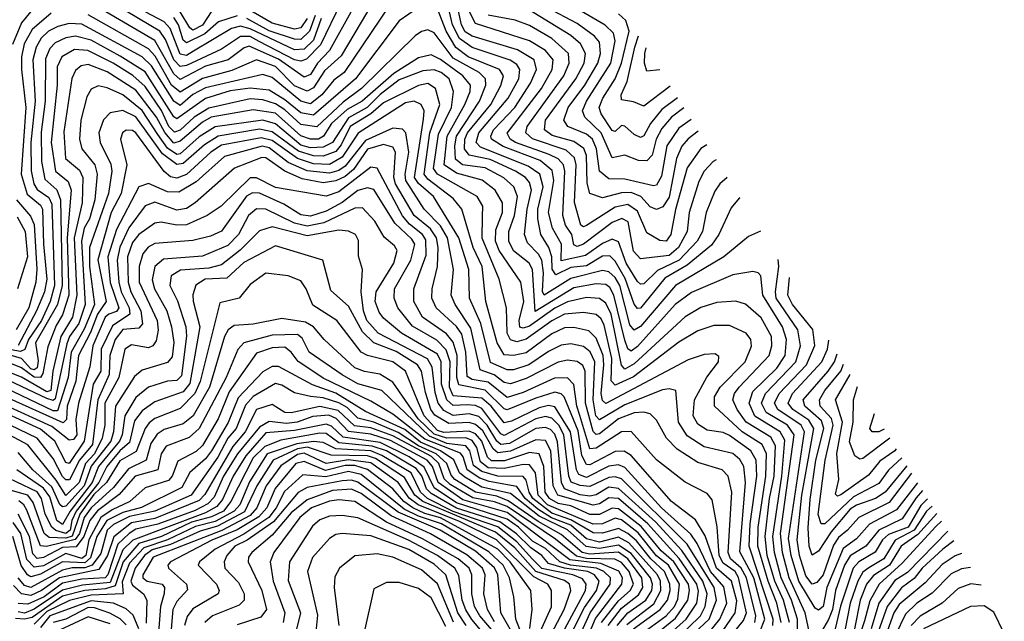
# Model space of a CAD drawing. Extents: x 1308313 to 1441400, y 959662 to 1036319.
# Tile 593 of 656: x 1421880 to 1424980, y 980408 to 982301. Entities that reach past the tile are written whole.
import ezdxf

# ---------------------------------------------------------------- set-up
doc = ezdxf.new("R2010")
doc.units = 0

msp = doc.modelspace()

# ---------------------------------------------------------------- linework, layer by layer
at = {"layer": '0CON10XD'}
for points in [[(1422891.3, 982355), (1422827.2, 982222.8), (1422782.7, 982177.3), (1422765, 982171.3), (1422745, 982175.5), (1422633.3, 982233.3), (1422605, 982248.8), (1422575, 982248.8), (1422515, 982208.4), (1422405, 982157.8), (1422385, 982154.4), (1422365.2, 982175), (1422339.2, 982239.2), (1422320.6, 982265), (1422075, 982412.2)], [(1424107.1, 981805.3), (1424084.6, 981785.4), (1424068.5, 981761.5), (1424041.3, 981695), (1424029.6, 981635), (1424013, 981605), (1423956.7, 981545), (1423887.8, 981512.2), (1423845, 981470.2), (1423835, 981469.4), (1423825, 981477.9), (1423789.8, 981535), (1423765, 981602), (1423745, 981611.1), (1423715, 981597.2), (1423661, 981559), (1423585, 981542.4), (1423585.9, 981595), (1423557.1, 981645), (1423545.1, 981695), (1423561.7, 981795), (1423556.8, 981826.8), (1423518.3, 981858.3), (1423401.9, 981901.9), (1423365.4, 981925), (1423363.1, 981935), (1423372.1, 981955), (1423439.1, 982025), (1423488.5, 982101.5), (1423507.6, 982145), (1423500.2, 982175), (1423447.1, 982207.1), (1423305, 982249.7), (1423282.9, 982262.9), (1423270.6, 982285), (1423242.5, 982415)], [(1424147.2, 981741), (1424145, 981739.7), (1424120.4, 981709.6), (1424081.5, 981625), (1424058.6, 981591.4), (1423981.3, 981528.7), (1423911.7, 981488.3), (1423835, 981393.5), (1423825, 981392.5), (1423815, 981406.1), (1423786.7, 981486.7), (1423755, 981541.1), (1423737.9, 981557.9), (1423715, 981556.9), (1423665, 981527.4), (1423615, 981521.3), (1423568.1, 981498.1), (1423556.1, 981516.1), (1423555.2, 981555), (1423546, 981585), (1423520.6, 981625), (1423511.4, 981675), (1423511, 981705), (1423527.7, 981775), (1423517.6, 981815), (1423481, 981841), (1423330.6, 981900.6), (1423316.8, 981915), (1423325.9, 981945), (1423418.1, 982055), (1423451.4, 982115), (1423455.1, 982145.1), (1423445, 982160.6), (1423424.6, 982174.6), (1423305, 982213.9), (1423265, 982242), (1423242.6, 982285), (1423217, 982395)], [(1423045, 982348.5), (1422901.8, 982135), (1422869.1, 982110.9), (1422831.6, 982065), (1422795, 982036.5), (1422765, 982045.3), (1422675, 982119.6), (1422645, 982129.5), (1422465, 982086.9), (1422425, 982065.8), (1422385, 982031.9), (1422365, 982045.3), (1422295, 982156.4), (1422265, 982184.2), (1422075, 982286.9), (1422035, 982289.1), (1421999.8, 982279.8), (1421970.5, 982265), (1421947.1, 982242.9), (1421931.3, 982215), (1421921.5, 982175), (1421928.3, 982045), (1421915.2, 981915.2), (1421915.8, 981825.8), (1421924.2, 981785), (1421935, 981766.6), (1421971.4, 981741.4), (1421981.2, 981721.2), (1421989.6, 981465), (1421975.9, 981415), (1421947.9, 981355), (1421907, 981295), (1421896.4, 981263.6), (1421882.2, 981257.8), (1421852.4, 981262.4)], [(1421930, 982345), (1421885, 982291.7), (1421856.8, 982223.2)], [(1422995, 982360.9), (1422891.9, 982188.1), (1422839.3, 982140.7), (1422805, 982086.8), (1422785, 982077), (1422745, 982093.1), (1422685, 982154.2), (1422625, 982174.7), (1422548.1, 982141.9), (1422455, 982116.4), (1422385, 982072.9), (1422358.2, 982095), (1422306.5, 982186.5), (1422285, 982209.9), (1422095, 982317.1)], [(1422927.2, 982335), (1422855.6, 982205), (1422817.3, 982165), (1422795, 982129), (1422775, 982120.1), (1422695, 982177.3), (1422602.3, 982217.7), (1422586.8, 982213.2), (1422536.1, 982175), (1422464.8, 982155.2), (1422385, 982113.6), (1422365, 982130.6), (1422305, 982236), (1422095, 982358.4)], [(1423135, 982340), (1423075, 982297.8), (1422937.3, 982115), (1422805, 982001.1), (1422765, 982007.9), (1422715, 982049.5), (1422665, 982079.6), (1422605, 982086.3), (1422542.8, 982077.2), (1422465, 982053.2), (1422375, 981989.1), (1422365, 981995.4), (1422275, 982137.3), (1422196.5, 982186.5), (1422105, 982237.2), (1422055, 982249.7), (1422025, 982244.7), (1421991.3, 982228.7), (1421975, 982211.2), (1421961.3, 982178.7), (1421959.5, 982045), (1421947.3, 981947.3), (1421948.4, 981855), (1421959.4, 981799.4), (1421996.3, 981766.3), (1422007.8, 981735), (1422013.6, 981465), (1421999.1, 981405), (1421929.6, 981285), (1421937.7, 981227.7), (1421934.5, 981205.5), (1421925, 981199.2), (1421915, 981202.7), (1421885, 981235.3), (1421839.4, 981249.4)], [(1421978.5, 982321.5), (1421919, 982271), (1421894.3, 982225), (1421885.8, 982185), (1421885.6, 982145), (1421899, 982025), (1421884.2, 981815), (1421902.9, 981752.9), (1421945, 981718.1), (1421951.8, 981705), (1421954.6, 981594.6), (1421965.5, 981485), (1421958.3, 981445), (1421933.1, 981385), (1421875, 981276)], [(1422828.6, 982305), (1422805, 982237.3), (1422775, 982208.8), (1422745, 982206.1), (1422605, 982272.9), (1422575, 982281.3), (1422546.7, 982273.3), (1422427.2, 982202.8), (1422405, 982189.2), (1422385, 982192.5), (1422353.9, 982273.9), (1422335.1, 982295), (1422276.4, 982325)], [(1422565, 982313.5), (1422505.8, 982294.2), (1422463.1, 982256.9), (1422405, 982228.6), (1422395, 982236.6), (1422380, 982285), (1422365, 982308.2)], [(1422485, 982329.3), (1422455, 982284.1), (1422425, 982268.7), (1422415, 982275.9), (1422385, 982326.5)], [(1422784.7, 982305.3), (1422764.5, 982275.5), (1422745, 982271.2), (1422675, 982290.2), (1422595, 982336.5)], [(1422810.4, 982315), (1422792, 982265), (1422765, 982239.2), (1422745, 982240.1), (1422665, 982266.3), (1422595, 982305.5)], [(1424212.8, 981635.9), (1424175, 981618.7), (1424097.2, 981555), (1423944.5, 981465), (1423835, 981336.2), (1423815, 981324), (1423801.1, 981341.1), (1423769.3, 981465), (1423755, 981489.7), (1423735, 981508.5), (1423715, 981512.5), (1423615, 981486.9), (1423531.5, 981435), (1423525.7, 981445.7), (1423529, 981505), (1423524.3, 981545), (1423513.8, 981563.8), (1423478.9, 981598.9), (1423469, 981625), (1423477.3, 981705), (1423491.2, 981765), (1423485, 981789.3), (1423472.3, 981805), (1423441.3, 981825), (1423361.3, 981861.3), (1423294.8, 981874.8), (1423280.3, 981895), (1423281.1, 981925), (1423289.9, 981945), (1423363, 982035), (1423395, 982093.9), (1423403.1, 982125), (1423390.2, 982145), (1423292.4, 982185), (1423253.6, 982213.6), (1423222.5, 982265), (1423195, 982335.3)], [(1424072.5, 981860.7), (1424063.4, 981855), (1424035.5, 981824.5), (1424018.1, 981791.9), (1423988.2, 981695), (1423981.3, 981635), (1423954.6, 981584.6), (1423925, 981559.2), (1423835, 981549), (1423813, 981573), (1423795.4, 981665), (1423775.6, 981675.6), (1423745, 981663.1), (1423655, 981595.1), (1423635, 981588), (1423625, 981593.3), (1423618.4, 981625), (1423598.2, 981655), (1423590.2, 981685), (1423595.8, 981825), (1423591.9, 981845), (1423575, 981863.2), (1423547.4, 981877.4), (1423440.9, 981915), (1423424.5, 981925), (1423414.6, 981944.6), (1423522.6, 982085), (1423556.3, 982145), (1423560, 982175), (1423535.9, 982205), (1423485, 982235.3), (1423315, 982289.5), (1423292.8, 982332.8)], [(1424043.4, 981907.3), (1424025, 981895.9), (1423981.9, 981835), (1423944.4, 981704.4), (1423929.7, 981625), (1423915, 981604.8), (1423895, 981607), (1423855, 981630.6), (1423825, 981698.8), (1423795, 981719.5), (1423755, 981711.6), (1423665, 981653.9), (1423655, 981649.4), (1423646.6, 981655), (1423626.7, 981726.7), (1423631.7, 981845), (1423627.1, 981867.1), (1423600.4, 981890.4), (1423495, 981926.8), (1423474, 981945), (1423478.1, 981965), (1423592.8, 982125), (1423610.2, 982165), (1423607.5, 982195), (1423555, 982242), (1423485, 982283.2), (1423439.9, 982299.9), (1423355, 982315.9)], [(1424016.6, 981950.3), (1423985, 981926.5), (1423965, 981903.5), (1423947.5, 981865), (1423925, 981743.3), (1423905, 981712.1), (1423885, 981704.5), (1423865, 981712.6), (1423835.1, 981745.1), (1423805, 981757.7), (1423775, 981757), (1423715, 981740.7), (1423674.8, 981754.8), (1423667.1, 981787), (1423664.6, 981874.6), (1423656.6, 981896.6), (1423625, 981917.9), (1423556.6, 981936.6), (1423532.6, 981955), (1423535.1, 981985), (1423630.8, 982115), (1423657.1, 982165), (1423661.1, 982195), (1423646.1, 982225), (1423615, 982251.5), (1423485, 982331.5)], [(1423993.7, 981986.9), (1423955, 981960.2), (1423917.7, 981905), (1423901.1, 981808.9), (1423885, 981780.8), (1423875, 981778.5), (1423785, 981799.6), (1423735, 981800.9), (1423705.2, 981825.2), (1423696.1, 981895), (1423683.8, 981925), (1423665, 981941.3), (1423605.4, 981965.4), (1423593.4, 981985), (1423606.9, 982025), (1423658.9, 982095), (1423700.4, 982165), (1423708.9, 982195), (1423705, 982230.9), (1423689.6, 982249.6), (1423635, 982289.4), (1423540.1, 982340.1)], [(1423970.8, 982023.7), (1423931.8, 981995), (1423901.3, 981958.7), (1423884.2, 981925.8), (1423871.8, 981875), (1423855, 981857), (1423828.6, 981858.6), (1423785, 981874.8), (1423745, 981866.3), (1423710.4, 981945), (1423659.5, 981995), (1423651.9, 982015), (1423664.1, 982045), (1423741.2, 982165), (1423754.4, 982234.4), (1423749.5, 982259.5), (1423723.8, 982283.8), (1423635, 982336.1)], [(1423950.8, 982055.7), (1423901.3, 982018.7), (1423866, 981975), (1423845, 981935.7), (1423835, 981931.1), (1423815, 981940.4), (1423785, 981966.6), (1423775, 981968), (1423755, 981949.6), (1423745, 981953.1), (1423710.5, 982005), (1423704.3, 982025), (1423715.7, 982055), (1423755.1, 982114.9), (1423774.6, 982165), (1423798.6, 982265), (1423788.9, 982298.9), (1423765, 982320.3)], [(1424330.4, 980310.4), (1424328.7, 980415), (1424309.8, 980475), (1424277.8, 980545), (1424256.2, 980625), (1424250.8, 980675), (1424280, 980865), (1424288.8, 980978.8), (1424274.2, 981005), (1424195, 981053.7), (1424176.7, 981095), (1424188.2, 981131.8), (1424263.4, 981205), (1424289.7, 981245), (1424294.3, 981295), (1424281.6, 981335), (1424219.5, 981435), (1424213.9, 981495), (1424205.2, 981505.2), (1424188.7, 981508.7), (1424125, 981498.5), (1423995, 981443.4), (1423943.3, 981405), (1423825, 981273.4), (1423805, 981258.7), (1423795, 981265.2), (1423785, 981292.5), (1423750.8, 981435), (1423738.2, 981458.2), (1423725, 981468.2), (1423695, 981470.1), (1423625, 981457.2), (1423503.1, 981383.1), (1423495, 981515.3), (1423484.1, 981535), (1423435, 981574.1), (1423419.8, 981605), (1423420.2, 981635), (1423437.7, 981685), (1423447, 981745), (1423435.5, 981775), (1423404, 981804), (1423345, 981834.9), (1423273.9, 981845), (1423252.1, 981862.1), (1423249.5, 981905), (1423255.1, 981935), (1423327.3, 982045), (1423347.5, 982095), (1423346.8, 982115), (1423327, 982135), (1423245, 982180.2), (1423185, 982260.6), (1423165, 982269.6), (1423145, 982264.8), (1423125, 982251), (1422955.8, 982085), (1422898.4, 982041.6), (1422815, 981964.3), (1422765, 981971.3), (1422715, 982018.3), (1422685, 982036.9), (1422645, 982048.8), (1422605, 982051.9), (1422475, 982023.4), (1422428.9, 981995), (1422385, 981953.8), (1422367.5, 981947.5), (1422349.6, 981965), (1422326.1, 982016.1), (1422275, 982091.1), (1422236.1, 982126.1), (1422174.5, 982165), (1422093.8, 982205), (1422052.5, 982207.5), (1422012.3, 982185), (1421997.3, 982152.7), (1421998.2, 982095), (1421978.8, 981915), (1421992, 981825), (1422032.3, 981792.3), (1422041.6, 981765), (1422029.7, 981615), (1422034.7, 981435), (1422015, 981372.4), (1421995, 981339.6), (1421968, 981272), (1421952.1, 981187.9), (1421945, 981175.7), (1421925, 981176.7), (1421885, 981205.8), (1421828.6, 981228.6)], [(1423927.9, 982092.3), (1423845, 982029.5), (1423812.9, 982042.9), (1423775, 982049.2), (1423773.7, 982065), (1423792.8, 982107.2), (1423816.3, 982215), (1423828.7, 982250.6)], [(1424303.4, 980405), (1424284.6, 980474.6), (1424257.4, 980535), (1424233.9, 980615), (1424227.4, 980675), (1424240.9, 980795), (1424255.3, 980865), (1424260, 980960), (1424245, 980987.4), (1424166.8, 981035), (1424138.5, 981075), (1424125.7, 981105), (1424130.9, 981125), (1424145.7, 981145), (1424239.9, 981245), (1424247.8, 981275), (1424246.7, 981305), (1424215, 981363), (1424165, 981406.7), (1424135, 981415.7), (1424075, 981411.7), (1424025, 981395.5), (1423975, 981366.2), (1423815, 981218.9), (1423785, 981202.1), (1423774.5, 981214.5), (1423742.2, 981375), (1423725, 981409.7), (1423705, 981424.6), (1423665, 981427), (1423605, 981414), (1423565, 981394.1), (1423485, 981337.1), (1423465, 981330.6), (1423455, 981333.9), (1423452.4, 981355), (1423466.8, 981415), (1423457.4, 981475), (1423389.6, 981575), (1423378, 981605), (1423379.5, 981640.5), (1423400, 981695), (1423399.7, 981725), (1423376.9, 981765), (1423336.3, 981796.3), (1423255, 981818.9), (1423216, 981845), (1423226, 981935), (1423281.6, 982035), (1423297.9, 982075), (1423299.1, 982095), (1423274.6, 982125), (1423205, 982175.9), (1423175, 982190.7), (1423135, 982181.9), (1423058, 982132), (1422958.1, 982045), (1422911.3, 982018.7), (1422861.7, 981975), (1422836.8, 981935), (1422820.8, 981925), (1422795, 981925.1), (1422765, 981935.8), (1422685, 982006.9), (1422615, 982017.6), (1422482.5, 981995), (1422455, 981978.9), (1422385, 981918.7), (1422365, 981913), (1422336.5, 981946.5), (1422311, 981995), (1422245, 982079.2), (1422155, 982137.8), (1422095, 982160.1), (1422073.5, 982156.5), (1422055, 982141.6), (1422043.8, 982116.2), (1422018.6, 981948.6), (1422024.2, 981865), (1422068.1, 981828.1), (1422078.5, 981805), (1422076.2, 981725), (1422050.8, 981615), (1422059.7, 981435), (1422046, 981365), (1422009.5, 981305), (1421984.2, 981195.8), (1421978.1, 981135), (1421965, 981130.9), (1421885, 981176.7), (1421835, 981196.2)], [(1423895.7, 982143.8), (1423855, 982139.4), (1423846.9, 982165), (1423847.7, 982195), (1423852.6, 982212.6)], [(1424277.9, 980405), (1424264.1, 980465), (1424236.2, 980535), (1424203.8, 980645), (1424205.4, 980704.6), (1424229.2, 980865), (1424231.4, 980935), (1424217.5, 980965), (1424155, 981004.3), (1424067.4, 981085), (1424067.3, 981115), (1424085.2, 981145), (1424164.5, 981225), (1424184.4, 981274.4), (1424181.7, 981295), (1424167.6, 981315), (1424115, 981338.7), (1424065, 981339), (1424015, 981322.4), (1423955, 981287), (1423812.9, 981177.2), (1423755, 981151.4), (1423741.9, 981165), (1423744.1, 981235), (1423720.3, 981340.3), (1423710.6, 981360.6), (1423695, 981373.9), (1423655, 981380.4), (1423595, 981374.3), (1423555, 981354.2), (1423474.1, 981295.9), (1423445, 981287.3), (1423425, 981293.7), (1423414.7, 981315), (1423412.4, 981395), (1423389.7, 981485), (1423335.9, 981614.1), (1423337.4, 981682.6), (1423338.6, 981715), (1423319.8, 981745), (1423195.7, 981815), (1423182.7, 981832.7), (1423198.6, 981941.4), (1423239.6, 982025), (1423245.9, 982075), (1423231.6, 982115), (1423207.2, 982135), (1423185, 982143.6), (1423149.1, 982141), (1423075, 982112.1), (1423015, 982066.4), (1422974.3, 982025), (1422915, 981992.5), (1422865.1, 981915), (1422835, 981900.1), (1422795, 981898), (1422765, 981906.6), (1422685, 981974.2), (1422645, 981985.5), (1422495.3, 981964.7), (1422445, 981932.7), (1422385, 981879.4), (1422375, 981877.7), (1422345, 981897.6), (1422315, 981940.5), (1422265, 982016.1), (1422205, 982064.6), (1422155, 982087.3), (1422127, 982093), (1422105, 982082.7), (1422090.9, 982059.1), (1422072.1, 981985), (1422067.9, 981925), (1422075.9, 981895), (1422115.9, 981845), (1422123.5, 981815), (1422116, 981735), (1422099.2, 981675), (1422082.3, 981645), (1422074.4, 981605), (1422086.3, 981405), (1422065.7, 981345), (1422037, 981305), (1422028.1, 981281.9), (1421991.3, 981108.7), (1421985, 981103.2), (1421965, 981109.9), (1421825.9, 981175.9)], [(1424251.2, 980395), (1424252.5, 980415), (1424177.2, 980645), (1424179.4, 980715), (1424200.6, 980865), (1424198.6, 980915), (1424181.6, 980945), (1424115, 980993.1), (1424095, 981002.3), (1424045, 981010), (1424015, 981028.8), (1424000.3, 981055), (1424004.9, 981105.1), (1424043.5, 981176.5), (1424080.4, 981225), (1424081.2, 981241.2), (1424069.7, 981249.7), (1424035, 981247.7), (1423985, 981231.6), (1423725, 981093.9), (1423715, 981102.7), (1423710.9, 981125), (1423719.5, 981215), (1423716.5, 981245), (1423695, 981299), (1423672.4, 981322.4), (1423625, 981333.2), (1423595, 981331.7), (1423555, 981313.2), (1423475, 981253.4), (1423434.4, 981244.4), (1423405, 981247), (1423382.8, 981285), (1423347.1, 981415), (1423335.5, 981525), (1423307.5, 981585), (1423271.8, 981705), (1423245, 981738.6), (1423165, 981799.9), (1423153.3, 981815), (1423171.4, 981945), (1423202.7, 982035), (1423188.8, 982085), (1423165, 982100.8), (1423135, 982094.6), (1423025, 982040), (1422985.2, 982004.8), (1422920.6, 981965), (1422892.1, 981907.9), (1422875, 981886.7), (1422835, 981872.2), (1422805, 981873), (1422757.4, 981887.4), (1422675, 981948.1), (1422635, 981956.9), (1422505, 981935.1), (1422462, 981908), (1422395, 981849.2), (1422375, 981846.2), (1422329.3, 981879.3), (1422245, 981995.7), (1422205, 982015.4), (1422165, 982008.3), (1422143.3, 981986.7), (1422128.5, 981945), (1422133.5, 981915), (1422167.1, 981847.1), (1422169.4, 981825), (1422159.7, 981755), (1422099.3, 981585), (1422099.4, 981525), (1422115.5, 981405), (1422082.3, 981327.7), (1422041.4, 981255), (1422032.8, 981175), (1421999, 981071), (1421985, 981070.1), (1421808.9, 981155)], [(1424210.8, 980375), (1424226, 980415), (1424191.6, 980545), (1424147.3, 980627.3), (1424164.9, 980845), (1424160.4, 980895), (1424147.7, 980917.7), (1424125, 980935.9), (1424035, 980957), (1423981.8, 980991.8), (1423954.4, 981035), (1423945.4, 981135), (1423925, 981139.8), (1423903.4, 981136.6), (1423785, 981089.8), (1423705, 981042.4), (1423694.4, 981055), (1423686, 981105), (1423690.3, 981225), (1423676.3, 981256.3), (1423655, 981273), (1423615, 981281.7), (1423585, 981277.2), (1423545, 981257.8), (1423482.8, 981215), (1423435, 981199.8), (1423415, 981199.5), (1423362.3, 981222.3), (1423331.4, 981345), (1423296.4, 981425), (1423293.7, 981515), (1423262.4, 981615), (1423183, 981745), (1423135.6, 981785.6), (1423122.9, 981805), (1423151.4, 981988.6), (1423153.6, 982015), (1423144.1, 982034.1), (1423122, 982045), (1423095, 982039.8), (1422945.8, 981944.2), (1422895, 981869.1), (1422855, 981845.5), (1422805, 981848), (1422754.8, 981865), (1422675, 981921), (1422640.6, 981929.4), (1422515, 981906.1), (1422482.1, 981885), (1422405, 981813.8), (1422375, 981802.9), (1422355, 981807.4), (1422335, 981823.7), (1422245, 981945.2), (1422235, 981952.8), (1422215, 981953.6), (1422203.6, 981945), (1422196.8, 981925), (1422217.3, 981845), (1422199.1, 981755), (1422168.2, 981695), (1422125.3, 981545.3), (1422151.9, 981415), (1422124.7, 981375), (1422102.9, 981317.1), (1422064.6, 981245), (1422056.5, 981163.5), (1422028.7, 981085), (1422027.1, 981042.9), (1422016.9, 981033.1), (1421835, 981114.2)], [(1424194.6, 980405), (1424197.7, 980425), (1424168.3, 980545), (1424151.1, 980575), (1424117.7, 980605), (1424111.1, 980625), (1424121.9, 980815), (1424111, 980865), (1424091.5, 980885), (1424015, 980907.6), (1423950.3, 980950.3), (1423916.9, 980985), (1423885, 981040.8), (1423865, 981061), (1423845, 981066.7), (1423815, 981064.6), (1423765.2, 981045.2), (1423705, 980998.3), (1423695, 980996.1), (1423685, 981005.5), (1423661, 981095), (1423660.3, 981195), (1423653.1, 981213.1), (1423635, 981226), (1423605, 981229.7), (1423575, 981224.2), (1423475, 981172), (1423425, 981155.1), (1423405, 981160), (1423373.7, 981183.7), (1423329.6, 981199.6), (1423300.7, 981330.7), (1423250.6, 981405), (1423238.8, 981435), (1423245.9, 981515), (1423227.1, 981615), (1423205, 981652.3), (1423153.2, 981705), (1423095.4, 981795), (1423093.2, 981815), (1423105.1, 981885), (1423095.8, 981945.8), (1423085, 981957.3), (1423055, 981959.9), (1422968.8, 981921.2), (1422905, 981840.9), (1422885, 981826.9), (1422855, 981818), (1422785, 981825.4), (1422725, 981852.2), (1422665, 981898), (1422643.4, 981903.4), (1422525, 981870.9), (1422435, 981791.6), (1422380.9, 981759.1), (1422345, 981759.8), (1422285, 981786.2), (1422255, 981775.3), (1422185, 981641.7), (1422156.9, 981555), (1422164.7, 981474.7), (1422192.1, 981395), (1422185, 981382.7), (1422160, 981375), (1422148.8, 981365), (1422109.6, 981275), (1422100.5, 981209.5), (1422064.5, 981095), (1422057, 981043), (1422060.1, 980995), (1422049.1, 980980.9), (1422035, 980978), (1421981.1, 981021.1), (1421825, 981092.2)], [(1424114.1, 980355), (1424158.9, 980411.1), (1424168, 980435), (1424143.4, 980546.6), (1424132.3, 980565), (1424095, 980590.8), (1424082.7, 980615), (1424075.7, 980705.7), (1424060.4, 980790.4), (1424045, 980810.6), (1423975, 980845.7), (1423885, 980916.9), (1423805.1, 981005.1), (1423775, 981004.3), (1423695, 980953.1), (1423675, 980951), (1423643.7, 981056.3), (1423633.9, 981085), (1423625, 981153.9), (1423604.9, 981174.9), (1423563.4, 981173.4), (1423465, 981128.5), (1423415, 981112.9), (1423355, 981160.7), (1423305, 981169.3), (1423288.7, 981178.7), (1423284.1, 981255), (1423271.6, 981311.6), (1423255, 981336), (1423191, 981395), (1423177.7, 981425), (1423178.1, 981455), (1423195.6, 981524.4), (1423197.5, 981585), (1423191.8, 981615), (1423173.4, 981643.4), (1423122.2, 981685), (1423063.5, 981785), (1423058.1, 981805), (1423062.7, 981885), (1423055, 981900), (1423025, 981909), (1422975, 981894), (1422930.4, 981829.6), (1422905, 981808), (1422875, 981794), (1422835, 981788.1), (1422769.7, 981800.3), (1422714.9, 981824.9), (1422655, 981866.4), (1422641.8, 981868.2), (1422556, 981834), (1422432.3, 981725), (1422405, 981707.8), (1422375, 981702.2), (1422305, 981726.8), (1422274.6, 981715.4), (1422223.3, 981646.7), (1422194.9, 981585.1), (1422186.3, 981545), (1422192.1, 981475), (1422199.6, 981445), (1422224.1, 981395), (1422226.5, 981375), (1422172.2, 981337.8), (1422136.4, 981265), (1422134.8, 981195), (1422111, 981155), (1422082.9, 980975), (1422035, 980904.8), (1422025, 980908.1), (1421990.7, 980975), (1421945, 981012.4), (1421775, 981090.8)], [(1424092.2, 980375), (1424132.2, 980435), (1424137.4, 980472.6), (1424120.7, 980535), (1424074.2, 980575), (1424037.7, 980677.7), (1424007.6, 980727.6), (1423931.7, 980785), (1423805, 980929.7), (1423783.2, 980943.2), (1423755, 980943.1), (1423675, 980901.1), (1423665, 980901.4), (1423649.7, 980929.7), (1423637.8, 981007.8), (1423593.9, 981115), (1423584.5, 981124.5), (1423565, 981129), (1423505, 981110.9), (1423415, 981073.6), (1423405, 981076.4), (1423345, 981135.7), (1423262.5, 981152.5), (1423255.8, 981175), (1423257.5, 981245), (1423245, 981286.6), (1423223.3, 981313.3), (1423148.2, 981365), (1423120.6, 981415), (1423121, 981455), (1423159.7, 981560.3), (1423158.4, 981608.4), (1423148.4, 981625), (1423107.6, 981657.6), (1423085, 981684.6), (1423005, 981834.3), (1422985, 981837.5), (1422885, 981760.2), (1422845, 981746.3), (1422685, 981773.1), (1422625, 981803.6), (1422605, 981804.3), (1422514.5, 981714.5), (1422469.6, 981685), (1422405, 981655.9), (1422375, 981654.4), (1422325, 981664.8), (1422305, 981660.7), (1422255, 981625.5), (1422235, 981599.8), (1422218.8, 981555), (1422221.3, 981475), (1422229.6, 981445), (1422261.6, 981385), (1422266.1, 981343.9), (1422255, 981330.7), (1422205, 981326.3), (1422180.6, 981295), (1422163.8, 981245), (1422161.2, 981185), (1422125.4, 981105), (1422108.9, 980965), (1422068.5, 980915), (1422036.9, 980853.1), (1422025, 980853.3), (1422015, 980864.2), (1421985, 980920.5), (1421934.9, 980985), (1421765.4, 981065.4)], [(1424048.7, 980371.3), (1424084.4, 980415), (1424106.1, 980465), (1424097, 980517), (1424054.8, 980565), (1424013.2, 980653.2), (1423992.7, 980682.7), (1423900.6, 980765), (1423785, 980892.4), (1423765, 980900.2), (1423735, 980896.4), (1423665, 980860.8), (1423640.2, 980870.2), (1423633.3, 980885), (1423614.3, 981005), (1423565, 981082.9), (1423545, 981087), (1423515, 981080.4), (1423428.3, 981038.3), (1423405, 981032.9), (1423364.6, 981085), (1423335, 981110.3), (1423245, 981117.7), (1423233.3, 981145), (1423235.4, 981225), (1423222.6, 981262.6), (1423192.8, 981292.8), (1423117.1, 981337.1), (1423070.3, 981395), (1423058.6, 981425), (1423059.7, 981455), (1423111.4, 981545), (1423123.5, 981595), (1423115, 981610.3), (1423061.1, 981661.1), (1422995, 981767.1), (1422975, 981772.7), (1422945, 981764.1), (1422895, 981725.7), (1422845, 981698.8), (1422795, 981683.4), (1422765, 981687.1), (1422711.3, 981721.3), (1422635, 981755.1), (1422613, 981757), (1422594.1, 981745.9), (1422515, 981636.4), (1422480.1, 981619.9), (1422425, 981606.2), (1422305, 981597.2), (1422284, 981586), (1422267.7, 981565), (1422255.5, 981525), (1422256.2, 981475), (1422312.2, 981355), (1422315.4, 981324.6), (1422309.4, 981290.6), (1422299.2, 981275), (1422285, 981268.6), (1422232.2, 981277.8), (1422210.8, 981265), (1422191.5, 981175), (1422147.7, 981095), (1422148, 981025), (1422139.9, 980985), (1422115.1, 980935), (1422087.3, 980905), (1422066.7, 980845), (1422025, 980804), (1421995, 980852.2), (1421905, 980963.1), (1421734.7, 981055)], [(1421869.9, 981735), (1421913.5, 981683.5), (1421925, 981657.1), (1421933.7, 981516.3), (1421930.5, 981475), (1421908.1, 981395), (1421869, 981325)], [(1423943.4, 980315), (1424051.2, 980415), (1424074, 980475), (1424066.1, 980515), (1423981.4, 980651.4), (1423775, 980856.6), (1423755, 980863.1), (1423735, 980861), (1423675, 980832.5), (1423645, 980835.1), (1423616.5, 980846.5), (1423609.1, 980865), (1423593.6, 980995), (1423577.7, 981025), (1423555, 981047.7), (1423535, 981052.7), (1423505, 981045.7), (1423405, 980993), (1423395, 980998.6), (1423335, 981077.9), (1423315, 981087.5), (1423289.1, 981089.1), (1423245, 981087.4), (1423224.8, 981104.8), (1423208.2, 981155), (1423207.3, 981225), (1423195, 981248.7), (1423082.3, 981315), (1423025, 981362.5), (1423011.3, 981381.3), (1422998.8, 981415), (1423002, 981445), (1423057.9, 981535), (1423068.3, 981575), (1423060.1, 981590.1), (1423027.5, 981617.5), (1422997.7, 981667.7), (1422959.2, 981709.2), (1422935, 981708.7), (1422837.3, 981662.7), (1422785, 981651.8), (1422745, 981660.9), (1422655, 981705.6), (1422625, 981706.4), (1422600.7, 981685), (1422568.8, 981625), (1422535, 981590.5), (1422455, 981557.2), (1422332.2, 981547.8), (1422305.1, 981524.9), (1422296.8, 981483.2), (1422304.4, 981455), (1422343, 981385), (1422358.2, 981335), (1422365.1, 981285.1), (1422359.5, 981240.5), (1422345, 981222.8), (1422265, 981198.8), (1422241.3, 981178.7), (1422181.9, 981085), (1422174.8, 981005), (1422166.5, 980975), (1422105, 980896.2), (1422082.6, 980835), (1422025, 980770.1), (1422015, 980768.4), (1422006.1, 980776.1), (1421981.2, 980831.2), (1421921.5, 980885), (1421875, 980939.5)], [(1421871.5, 981681.5), (1421896.5, 981635), (1421904.4, 981555), (1421873.3, 981455)], [(1423910.5, 980315), (1424023.6, 980425), (1424038.6, 980455), (1424044.4, 980495), (1424030.5, 980535), (1423965, 980630.9), (1423881.4, 980721.4), (1423765, 980826.7), (1423735, 980830.4), (1423695, 980806.7), (1423675, 980802.5), (1423645, 980806.2), (1423594.9, 980824.9), (1423585.7, 980845), (1423573.4, 980973.4), (1423565, 980997.1), (1423551.6, 981011.6), (1423535, 981018.2), (1423505, 981014.6), (1423422, 980968), (1423395, 980964.5), (1423382.1, 980975), (1423351.9, 981025), (1423325, 981052.3), (1423295, 981061.1), (1423245, 981056), (1423215, 981071.4), (1423197.4, 981095), (1423187.9, 981127.9), (1423178.3, 981208.3), (1423164.2, 981234.2), (1423008.6, 981315), (1422973, 981355), (1422962.4, 981385), (1422955.1, 981444.9), (1422959.6, 981515), (1422946.9, 981556.9), (1422946.3, 981606.3), (1422936.7, 981625), (1422915, 981635.6), (1422885, 981639.2), (1422785, 981621.3), (1422675, 981649.9), (1422635, 981636.5), (1422573.5, 981576.5), (1422515, 981530.1), (1422475, 981519.6), (1422386.5, 981513.5), (1422357, 981495), (1422352.8, 981465), (1422376.3, 981416.4), (1422402.6, 981335), (1422405.5, 981305.5), (1422389.6, 981180.4), (1422375, 981166.2), (1422345, 981163.9), (1422284.9, 981145.1), (1422245, 981112.4), (1422210.4, 981055), (1422202.7, 980995), (1422194.4, 980975), (1422127.6, 980895), (1422107.8, 980845), (1422038.9, 980755), (1422015, 980712.9), (1421996.7, 980725), (1421975, 980800.3), (1421955, 980827.7), (1421870.5, 980885)], [(1423889.3, 980335), (1423977.9, 980415), (1424011.6, 980465), (1424016.8, 980503.1), (1424011.7, 980525), (1423956.2, 980606.2), (1423858.1, 980715), (1423765, 980794.4), (1423735, 980797.1), (1423705, 980777.7), (1423685, 980773.3), (1423574.5, 980805), (1423559.4, 980835), (1423552.4, 980945), (1423535, 980976.8), (1423505, 980979.7), (1423425, 980943.2), (1423385, 980938.1), (1423370.6, 980950.6), (1423337.7, 981007.7), (1423315, 981028.1), (1423295, 981033.4), (1423231, 981031), (1423187.2, 981057.2), (1423174.8, 981075), (1423157.9, 981127.9), (1423145.1, 981195), (1423132.8, 981215), (1423065, 981257), (1422994.6, 981284.6), (1422958.9, 981318.9), (1422915, 981400.2), (1422859, 981449), (1422834.3, 981544.3), (1422685, 981590), (1422585, 981537), (1422531.6, 981488.4), (1422463.6, 981485), (1422434.1, 981465.9), (1422425, 981436), (1422425.7, 981415.7), (1422447.2, 981335), (1422415, 981157), (1422395, 981130.9), (1422305, 981099.1), (1422265, 981071.1), (1422241.2, 981038.8), (1422225, 980970.7), (1422195, 980944.6), (1422154.2, 980895), (1422128.8, 980845), (1422057.4, 980755), (1422043.9, 980725), (1422038.9, 980695), (1422025, 980684.3), (1421993.7, 980693.7), (1421980.8, 980705), (1421960.2, 980745), (1421948.7, 980795), (1421935, 980815.2), (1421825, 980867.7)], [(1424365, 980381.2), (1424353.1, 980435), (1424302.7, 980545), (1424281.7, 980625), (1424275.1, 980685), (1424318.2, 980995), (1424297.4, 981025), (1424230.7, 981065), (1424215.3, 981095), (1424227.8, 981125), (1424323.6, 981225), (1424338.8, 981275), (1424330, 981325), (1424261.9, 981425), (1424259.5, 981445), (1424270.5, 981525), (1424268.3, 981546.9)], [(1423866, 980354), (1423945, 980417.7), (1423983.8, 980475), (1423989.1, 980505), (1423985.7, 980525), (1423939.7, 980595), (1423899.5, 980630.5), (1423836.4, 980706.4), (1423765, 980761.7), (1423745, 980764.4), (1423705, 980744.4), (1423675, 980744.4), (1423615, 980771.2), (1423575, 980779.5), (1423548.3, 980795), (1423534.8, 980815), (1423529.9, 980895), (1423515, 980935.1), (1423485, 980939.3), (1423406.6, 980913.5), (1423365, 980913.1), (1423352.5, 980925), (1423334.7, 980975), (1423315, 980998.5), (1423295, 981006.7), (1423215, 981002.8), (1423195, 981009), (1423153.7, 981055), (1423132.6, 981102.6), (1423094.1, 981195), (1423054.8, 981225.2), (1422975, 981244.9), (1422955.3, 981255.3), (1422878.1, 981355), (1422803.1, 981403.1), (1422781.9, 981455), (1422765, 981479.2), (1422725, 981495.6), (1422655, 981503.4), (1422605, 981467.8), (1422570.8, 981425), (1422509.9, 981410.1), (1422447.5, 981162.5), (1422431.7, 981125), (1422385, 981078.3), (1422305, 981046.1), (1422287.2, 981032.8), (1422274.5, 981015), (1422247, 980943), (1422195, 980913.7), (1422153.5, 980845), (1422113.1, 980806.9), (1422068.7, 980745), (1422045, 980676.6), (1422025, 980669.9), (1421972.3, 980672.3), (1421956.9, 980685), (1421922.4, 980782.4), (1421905.1, 980805), (1421805, 980833.2)], [(1424707.1, 980844), (1424640.8, 980759.2), (1424556, 980714), (1424515, 980667.8), (1424472.6, 980637.4), (1424421.6, 980515), (1424409.5, 980455), (1424395, 980442.9), (1424385, 980449.3), (1424333.1, 980535), (1424309.4, 980615), (1424300.7, 980669.3), (1424350.8, 981005), (1424340.9, 981025), (1424267.4, 981075), (1424256.8, 981095), (1424270.8, 981125), (1424357.1, 981215), (1424383.5, 981276.5), (1424377, 981327), (1424312.9, 981405), (1424298.7, 981435), (1424303.5, 981490.5)], [(1423835, 980367.2), (1423914.9, 980425.1), (1423941.2, 980455), (1423952.4, 980477.6), (1423957.3, 980525), (1423922.3, 980585), (1423884.7, 980614.7), (1423826.7, 980686.7), (1423775, 980727.2), (1423755, 980732.5), (1423715, 980714.5), (1423685, 980714.1), (1423541.8, 980775), (1423511.9, 980805), (1423504, 980875), (1423485, 980900.8), (1423465, 980902.1), (1423405, 980888.7), (1423355, 980891.5), (1423330.5, 980910.5), (1423319.6, 980955), (1423305, 980977.6), (1423285, 980985.3), (1423225, 980984.4), (1423185, 980997.5), (1423134.6, 981045), (1423055, 981161.3), (1423013.7, 981186.3), (1422965, 981193.9), (1422935, 981205.4), (1422838.4, 981295), (1422804.8, 981335), (1422779.3, 981349.3), (1422705, 981361.2), (1422615, 981343.4), (1422555, 981339.2), (1422536, 981325), (1422525, 981304.7), (1422477.6, 981145), (1422425.6, 981054.4), (1422395, 981029.7), (1422335, 981011.5), (1422312.5, 980997.5), (1422292.5, 980967.5), (1422277.9, 980915), (1422221.9, 980888.1), (1422175, 980829.6), (1422105, 980765.8), (1422082.7, 980735), (1422067.7, 980685), (1422053.9, 980666.1), (1421963.8, 980643.8), (1421945.5, 980645.5), (1421902.2, 980757.8), (1421893.1, 980775), (1421877.2, 980787.3)], [(1423812.3, 980385), (1423896.2, 980445), (1423919.6, 980475), (1423928.4, 980505), (1423927.1, 980525), (1423909.8, 980565), (1423867, 980605), (1423821.7, 980661.7), (1423795, 980684.7), (1423765, 980699.8), (1423715, 980685.3), (1423685, 980686.2), (1423615, 980727.7), (1423555, 980748.5), (1423495.5, 980795), (1423483.9, 980815), (1423475, 980852.4), (1423465, 980863.6), (1423385, 980864.6), (1423335, 980879.3), (1423309, 980899), (1423297.4, 980945), (1423285, 980960.2), (1423225, 980967.9), (1423170.6, 980990.6), (1423020.4, 981135), (1422945, 981155.5), (1422895, 981183.6), (1422791.6, 981255), (1422769.4, 981299.4), (1422755, 981311.2), (1422675, 981308.8), (1422585.3, 981284.7), (1422566.8, 981263.2), (1422529.4, 981175), (1422444.9, 981015.1), (1422412.9, 980987.1), (1422341.1, 980958.9), (1422325.1, 980935), (1422314.4, 980885), (1422243.1, 980865), (1422193.1, 980806.9), (1422125, 980755.4), (1422100.1, 980725), (1422081.3, 980675), (1422057.8, 980642.2), (1422015, 980640.2), (1421955, 980609.1), (1421935, 980606.3), (1421920.7, 980620.7), (1421910.2, 980675), (1421875, 980745.7)], [(1424687.8, 980874.9), (1424617.4, 980782.6), (1424521.7, 980735), (1424486.9, 980695), (1424457.8, 980672.2), (1424442.5, 980647.5), (1424409.8, 980555), (1424389.6, 980530.4), (1424375, 980525.1), (1424355, 980551.3), (1424334.8, 980615), (1424328.3, 980665), (1424342.8, 980805), (1424380.7, 981015), (1424365, 981041.1), (1424314.6, 981075), (1424299.7, 981095), (1424313.5, 981125), (1424405.1, 981225), (1424423.5, 981265), (1424427.1, 981292.6)], [(1423791.8, 980398.2), (1423876.9, 980463.1), (1423898.7, 980505), (1423897.2, 980535), (1423888.4, 980555), (1423798.3, 980655), (1423765, 980672.8), (1423705, 980657.7), (1423665, 980668.2), (1423615, 980710.7), (1423554.2, 980734.2), (1423510.9, 980760.9), (1423471, 980795), (1423445, 980832.6), (1423357.9, 980847.9), (1423328.9, 980858.9), (1423288.7, 980885), (1423276.3, 980926.3), (1423267.5, 980937.5), (1423155, 980981.8), (1423055, 981059.8), (1422985, 981101.4), (1422835, 981173.8), (1422780.4, 981209.6), (1422756.1, 981226.1), (1422735, 981255.7), (1422715, 981270.8), (1422675, 981269.2), (1422625, 981252.4), (1422539.6, 981130.3), (1422504.3, 981045), (1422455, 980961.7), (1422435, 980942.7), (1422377.4, 980912.6), (1422359.5, 980865), (1422348.5, 980851.5), (1422275, 980828.4), (1422226.7, 980785), (1422170.9, 980759.1), (1422135.3, 980734.7), (1422097.2, 980665), (1422087.5, 980615), (1422075, 980605.7), (1422025, 980622), (1421955, 980583.1), (1421925, 980578.4), (1421902.4, 980602.4), (1421883.3, 980685), (1421858.7, 980718.7)], [(1424673.4, 980897.9), (1424605.1, 980814.9), (1424575, 980795.1), (1424515, 980773.8), (1424495, 980760.7), (1424435, 980689.8), (1424395, 980629.5), (1424375, 980616.5), (1424365.9, 980645), (1424362.9, 980702.9), (1424368.5, 980791.5), (1424386.3, 980915), (1424411.7, 981015), (1424405, 981038.6), (1424352.1, 981085), (1424346.7, 981105), (1424425.9, 981195), (1424445.1, 981225), (1424454, 981249.5)], [(1423760.9, 980395), (1423794.6, 980435.4), (1423851.1, 980475), (1423869.9, 980505), (1423872.1, 980525), (1423866.2, 980545), (1423805, 980621.6), (1423765, 980648.2), (1423705, 980637.2), (1423663.4, 980643.4), (1423605, 980696.1), (1423515, 980739), (1423425, 980810.1), (1423335, 980830.6), (1423281.7, 980861.7), (1423265.1, 980875.1), (1423246.8, 980916.8), (1423204.7, 980945), (1423142.1, 980972.1), (1423092, 981012), (1422968.6, 981068.6), (1422875, 981125.9), (1422802.2, 981152.2), (1422695, 981210.3), (1422675, 981210.2), (1422645, 981193), (1422568.1, 981111.9), (1422536.2, 981033.8), (1422484.2, 980945), (1422465, 980919.7), (1422415, 980876.6), (1422390.8, 980829.2), (1422263.4, 980766.6), (1422205, 980750.2), (1422154.4, 980725.6), (1422123, 980675), (1422102.5, 980607.5), (1422085, 980592.4), (1422015, 980595.7), (1421945, 980556.4), (1421915, 980548.4), (1421904, 980554), (1421884.3, 980584.3), (1421858.5, 980675)], [(1424658, 980922.7), (1424616, 980884), (1424585, 980841.7), (1424505, 980800.3), (1424415, 980715.3), (1424403.7, 980715), (1424394.5, 980744.4), (1424415.9, 980915), (1424441.4, 981025), (1424436.2, 981046.2), (1424400, 981085), (1424397.8, 981105), (1424415.1, 981135), (1424465.1, 981194.9), (1424473.9, 981217.6)], [(1424640, 980951.4), (1424635, 980945.1), (1424587.9, 980912.1), (1424552, 980868), (1424465, 980806), (1424455, 980802.1), (1424448.3, 980808.3), (1424459, 980855), (1424453.2, 980936.8), (1424470.4, 981035), (1424448.2, 981105), (1424494.4, 981184.7)], [(1423732.4, 980395), (1423775, 980449.2), (1423828.6, 980491.4), (1423842.4, 980515), (1423838.3, 980545), (1423795, 980605.2), (1423765, 980625.5), (1423675, 980620), (1423651.1, 980625), (1423585, 980681.8), (1423512.6, 980722.6), (1423417.8, 980787.8), (1423381.9, 980801.9), (1423315, 980814.7), (1423249.9, 980855), (1423238.3, 980868.3), (1423225.1, 980905), (1423191.4, 980935), (1423135, 980960.7), (1423071.9, 981001.9), (1422995, 981034.7), (1422945, 981047.3), (1422910.6, 981080.6), (1422885, 981095.5), (1422835, 981111.7), (1422795, 981116.1), (1422745, 981127.2), (1422705, 981151.2), (1422685, 981156.2), (1422615, 981115.6), (1422591.1, 981088.9), (1422561.7, 981015), (1422534.9, 980985), (1422503.9, 980925), (1422419.4, 980805), (1422304.8, 980755), (1422225, 980737.6), (1422175, 980712.7), (1422155, 980694.6), (1422135, 980621.6), (1422107.5, 980585), (1422085, 980576.3), (1422045, 980576.3), (1422015, 980568.9), (1421915, 980514.9), (1421895, 980520.7), (1421875, 980544.9)], [(1424619.6, 980984.1), (1424535, 980920.4), (1424525, 980918.4), (1424509.4, 980929.4), (1424492.6, 980972.6), (1424503.8, 981035), (1424505.2, 981105), (1424518.1, 981146.8)], [(1423711.4, 980405), (1423765, 980472.9), (1423802, 980505), (1423812.1, 980525), (1423799.3, 980565), (1423775, 980593.5), (1423753.4, 980603.4), (1423665, 980605.7), (1423632.8, 980612.8), (1423566.5, 980666.5), (1423415, 980769.6), (1423375, 980784), (1423306.3, 980796.3), (1423235, 980838.9), (1423216.5, 980856.5), (1423199.8, 980905), (1423176.6, 980926.6), (1423055, 980991.6), (1422985, 981017), (1422933.9, 981023.9), (1422882.1, 981072.1), (1422825, 981084.3), (1422735, 981064.2), (1422715, 981065.2), (1422675, 981090.2), (1422625.7, 981074.3), (1422590.2, 981005), (1422551.2, 980958.8), (1422462.9, 980807.1), (1422445, 980788.6), (1422305, 980732), (1422232, 980718), (1422176.1, 980673.9), (1422156.7, 980615), (1422129.1, 980570.9), (1422005, 980545.1), (1421948.4, 980505), (1421915, 980489.6), (1421885, 980495.1), (1421860.5, 980520.5)], [(1423663.6, 980346.4), (1423692.8, 980417.2), (1423775.6, 980525), (1423778.1, 980545), (1423766.4, 980566.5), (1423709.9, 980589.9), (1423611.9, 980601.9), (1423415, 980750.2), (1423275, 980790.1), (1423197.4, 980845), (1423180, 980895), (1423162.8, 980915), (1423047.4, 980977.4), (1422985, 980996.7), (1422915.2, 981005.2), (1422876.5, 981046.5), (1422852.7, 981057.3), (1422803.2, 981053.2), (1422753.3, 981035), (1422719.4, 981030.6), (1422665, 981036.5), (1422635, 981019.7), (1422565.1, 980934.9), (1422521.5, 980865), (1422491.6, 980798.4), (1422472.1, 980777.9), (1422432.6, 980757.4), (1422315, 980713.5), (1422245, 980697.7), (1422224.4, 980685), (1422189.2, 980650.8), (1422157.5, 980555), (1422149.2, 980545), (1422075, 980540.6), (1422015, 980528.5), (1421956.5, 980485), (1421905, 980462), (1421875, 980464.7)], [(1424601.9, 981012.6), (1424584.8, 981004.8), (1424564.5, 981004.5), (1424556.8, 981015), (1424571.2, 981061.7)], [(1423648.6, 980375), (1423676.3, 980435), (1423739, 980525), (1423740.2, 980545), (1423718.7, 980565), (1423695.9, 980575.9), (1423614.4, 980585), (1423580.6, 980595), (1423535, 980637.5), (1423495, 980660.2), (1423450.1, 980705), (1423415, 980729.7), (1423255, 980781.6), (1423185, 980828.3), (1423153.5, 980893.5), (1423106.1, 980926.1), (1423015, 980971.3), (1422897.8, 980987.8), (1422862, 981022), (1422845, 981029.1), (1422745, 981008.6), (1422655, 981000.9), (1422591.4, 980928.6), (1422552.2, 980865), (1422518.3, 980791.7), (1422500.6, 980769.4), (1422465, 980749.5), (1422235.9, 980664.1), (1422205, 980633), (1422165, 980530), (1422077.8, 980522.2), (1422015, 980506.5), (1421925, 980446.4), (1421895, 980434.3), (1421875, 980438.3)], [(1423619, 980375), (1423658.5, 980451.5), (1423696, 980505), (1423704.9, 980535), (1423689.8, 980555), (1423668.7, 980565), (1423595, 980575.8), (1423545, 980590.4), (1423524.4, 980615), (1423489, 980639), (1423444, 980684), (1423391.7, 980721.7), (1423255, 980764.2), (1423175, 980810.4), (1423160.7, 980825), (1423145.7, 980865.7), (1423128.6, 980888.6), (1423035, 980944.5), (1422989.7, 980959.7), (1422885, 980969.4), (1422845, 980998.8), (1422825, 981000.6), (1422702, 980978), (1422651.4, 980958.6), (1422615, 980922.5), (1422544.6, 980785), (1422521.1, 980755), (1422483.5, 980736.5), (1422420.2, 980719.8), (1422326.1, 980675), (1422255, 980652.8), (1422205.9, 980595), (1422180.4, 980519.6), (1422149.4, 980510.6), (1422085, 980505), (1422015, 980487.1), (1421919.3, 980420.7), (1421894.7, 980414.7), (1421866.9, 980416.9)], [(1423568.1, 980331.9), (1423661.3, 980505), (1423663.9, 980525), (1423651.9, 980541.9), (1423621.6, 980555), (1423524.4, 980574.4), (1423495, 980603.4), (1423445, 980658.4), (1423385.4, 980705.3), (1423245, 980754.3), (1423163.4, 980795), (1423141.7, 980815), (1423112.2, 980875), (1423020.5, 980930.5), (1422985, 980944.3), (1422875, 980951.3), (1422835, 980970.8), (1422804.5, 980974.5), (1422752.8, 980967.2), (1422659.3, 980935), (1422602.9, 980847.1), (1422573.2, 980775), (1422555.1, 980755), (1422495, 980721.9), (1422433.3, 980706.7), (1422345.6, 980664.4), (1422270.5, 980639.5), (1422225, 980591.3), (1422202.6, 980532.6), (1422205.7, 980494.3), (1422105, 980490.3), (1422036.7, 980473.3), (1421965, 980438.8), (1421925, 980399.1)], [(1423542.3, 980347.7), (1423594.7, 980445), (1423615.1, 980505), (1423611, 980525), (1423595, 980536.8), (1423505, 980565.4), (1423439.1, 980639.1), (1423378.5, 980688.5), (1423148.8, 980785), (1423124.3, 980805), (1423091.2, 980861.2), (1423000.5, 980920.5), (1422975, 980928.8), (1422860.7, 980930.7), (1422785.8, 980955.8), (1422755, 980951.1), (1422678, 980915), (1422626.3, 980835), (1422587.5, 980752.5), (1422502.8, 980707.2), (1422448.2, 980691.8), (1422355, 980649.7), (1422296.9, 980633.1), (1422272.9, 980615), (1422243.1, 980575), (1422229.8, 980535), (1422235, 980521.5), (1422269.1, 980495), (1422280.3, 980475), (1422277.8, 980402.2)], [(1423518.6, 980375), (1423554.1, 980454.1), (1423554.8, 980505), (1423543.2, 980525), (1423498.3, 980548.3), (1423380.9, 980665), (1423265, 980722.2), (1423134.7, 980774.7), (1423106.1, 980796.1), (1423071.2, 980845), (1422985, 980907), (1422915, 980916), (1422845, 980904.7), (1422775, 980937.1), (1422755, 980932.7), (1422702.5, 980897.5), (1422656.3, 980835), (1422626.2, 980765), (1422605, 980741.2), (1422515.9, 980694.1), (1422299.9, 980610.1), (1422267.1, 980555), (1422267.8, 980545), (1422280.7, 980535), (1422328.6, 980525), (1422336.2, 980515), (1422335, 980495.7), (1422323.4, 980455), (1422311.8, 980305)], [(1423485.8, 980385.8), (1423493.9, 980445), (1423488.8, 980505), (1423423.8, 980595), (1423385.6, 980635), (1423205, 980734.2), (1423155, 980747.5), (1423117.8, 980765), (1423089.3, 980785), (1423054.8, 980824.8), (1422975, 980886.4), (1422935, 980898.8), (1422905, 980898.3), (1422842.8, 980882.8), (1422775, 980911.3), (1422749.2, 980905), (1422683.8, 980826.2), (1422658.1, 980765), (1422632.6, 980737.4), (1422564.3, 980695.7), (1422485, 980663.2), (1422354.7, 980595), (1422346.3, 980585), (1422348.4, 980575), (1422405.3, 980525.3), (1422407.8, 980507.8), (1422375, 980470.7), (1422362.4, 980445), (1422348.9, 980295)], [(1423469.6, 980345), (1423442.3, 980415), (1423436.2, 980485), (1423421.6, 980545), (1423401.8, 980585), (1423357.4, 980627.4), (1423208.4, 980715), (1423135, 980738.6), (1423090.8, 980760.8), (1422955, 980870.6), (1422915, 980879.3), (1422843.2, 980863.2), (1422770.8, 980869.2), (1422713.3, 980816.7), (1422686.9, 980765), (1422664, 980735), (1422585, 980682.8), (1422494.9, 980635.1), (1422445.7, 980595), (1422441.9, 980585), (1422499.4, 980525), (1422508.3, 980505), (1422505.2, 980495), (1422425, 980447.8), (1422407.1, 980422.9), (1422399, 980395)], [(1423445.8, 980345), (1423394.3, 980435), (1423384.9, 980555), (1423375, 980576.8), (1423315, 980628.5), (1423203.3, 980695), (1423071.6, 980751.6), (1422945, 980846.6), (1422925, 980852.3), (1422895, 980850.1), (1422785, 980829.6), (1422756.2, 980813.8), (1422679, 980721), (1422596.3, 980663.7), (1422557.1, 980645), (1422532.1, 980615), (1422524.1, 980595), (1422526, 980575), (1422569.1, 980530.9), (1422586.5, 980495), (1422586.5, 980475), (1422570.5, 980459.5), (1422487.2, 980425), (1422462.5, 980405)], [(1423375, 980406.7), (1423353.1, 980445), (1423341.7, 980495), (1423345.1, 980555), (1423336.6, 980575), (1423287.9, 980617.9), (1423173.5, 980683.5), (1423049.8, 980739.8), (1422955, 980810.3), (1422925, 980823.8), (1422865, 980820), (1422785, 980790.4), (1422735, 980749.4), (1422675, 980679.7), (1422610.4, 980625), (1422600.2, 980609.8), (1422599.1, 980595), (1422641.8, 980505), (1422657.4, 980445), (1422638.8, 980421.2), (1422565, 980397.6)], [(1424722.1, 980819.9), (1424703.1, 980796.9), (1424658.8, 980731.2), (1424584.8, 980695.2), (1424544.6, 980645), (1424495, 980613.8), (1424477, 980585), (1424448.9, 980505), (1424439.3, 980445), (1424426.4, 980413.6), (1424405, 980375.9)], [(1424738.4, 980793.8), (1424717, 980773), (1424677.3, 980705), (1424615, 980681.7), (1424596.3, 980665), (1424573.9, 980626.1), (1424522.5, 980595), (1424504.7, 980575), (1424463.9, 980456.1), (1424447.2, 980385)], [(1423385, 980359.6), (1423328.8, 980425), (1423312, 980455), (1423303.1, 980495), (1423303.7, 980555), (1423295, 980575.4), (1423260.6, 980605), (1423147.6, 980667.6), (1423035, 980719.9), (1422935, 980785.1), (1422885, 980791), (1422855, 980785.9), (1422799, 980765), (1422762, 980735), (1422679.8, 980625), (1422668, 980595), (1422678.4, 980535), (1422714.9, 980435), (1422709.8, 980405)], [(1424752.6, 980771), (1424735.2, 980754.8), (1424695.8, 980695), (1424636.1, 980663.9), (1424600.9, 980605), (1424553.2, 980576.8), (1424535, 980562.7), (1424519.3, 980535), (1424494.5, 980465), (1424479.5, 980385)], [(1423367.6, 980337.6), (1423303.5, 980413.5), (1423284.8, 980444.8), (1423273.2, 980475), (1423262.8, 980552.8), (1423249.9, 980575), (1423195.6, 980615), (1423103.6, 980663.6), (1422945, 980734.2), (1422895, 980741.5), (1422855, 980738.9), (1422825, 980727.7), (1422802.2, 980707.8), (1422729.5, 980595), (1422725, 980536.9), (1422763.5, 980435), (1422748.8, 980375)], [(1424767.4, 980747.4), (1424708.1, 980681.9), (1424655.1, 980644.9), (1424619, 980585), (1424568, 980552), (1424546.1, 980525), (1424526, 980475), (1424508.4, 980385)], [(1424782.4, 980723.4), (1424765, 980707.1), (1424659, 980591), (1424585.9, 980525), (1424556.8, 980473.2), (1424540.4, 980409.6), (1424511.3, 980325)], [(1423285.4, 980395.4), (1423259.6, 980435), (1423222, 980555), (1423185, 980588.1), (1423105, 980633.8), (1422985, 980677), (1422895, 980684.6), (1422875, 980681.6), (1422855, 980669.2), (1422801.4, 980608.6), (1422786, 980565), (1422817.3, 980427.3), (1422811.2, 980365)], [(1424802.1, 980691.8), (1424675, 980561.4), (1424635, 980536.4), (1424584.7, 980465.3), (1424560.8, 980385)], [(1424821.1, 980661.3), (1424786.2, 980635), (1424721.1, 980575), (1424696.6, 980543.4), (1424656.2, 980513.8), (1424611.5, 980455), (1424583.2, 980375)], [(1423245.4, 980405.4), (1423195.8, 980525.8), (1423145, 980570.3), (1423055, 980610.3), (1423005, 980620.8), (1422935, 980614.2), (1422886.7, 980575), (1422871.9, 980548.1), (1422869.8, 980515), (1422884.8, 980394.8)], [(1424845.7, 980621.9), (1424825, 980614.3), (1424785, 980586.7), (1424731, 980529), (1424649.1, 980460.9), (1424632.3, 980435), (1424607.5, 980365)], [(1424873.2, 980577.8), (1424845, 980573.7), (1424812.4, 980557.6), (1424752.7, 980497.3), (1424705, 980465.7), (1424669.1, 980430.9), (1424603.9, 980296.1)], [(1423221.5, 980391.5), (1423175, 980482.3), (1423135, 980511.6), (1423075, 980530.5), (1423035, 980530.7), (1422995, 980510.6), (1422962, 980365)], [(1424907.8, 980522.4), (1424875, 980526.3), (1424835, 980511.2), (1424784.6, 980465.4), (1424715, 980424.9), (1424687.1, 980395)], [(1422255, 980384.7), (1422237.3, 980427.3), (1422215, 980447.9), (1422175, 980465.4), (1422105, 980472.2), (1421975, 980425.9), (1421945, 980388.3)], [(1422215, 980397.6), (1422196.2, 980416.2), (1422163.9, 980433.9), (1422115, 980451.1), (1422095, 980451.8), (1422024.5, 980415.5), (1421985, 980404.2)], [(1424980.2, 980370.2), (1424946.9, 980436.9), (1424916.6, 980456.6), (1424874.2, 980455), (1424725.5, 980385)], [(1422165, 980399.8), (1422095, 980422.4), (1422005, 980380.1)]]:
    msp.add_lwpolyline(points, dxfattribs=at)

doc.saveas('drawing.dxf')
